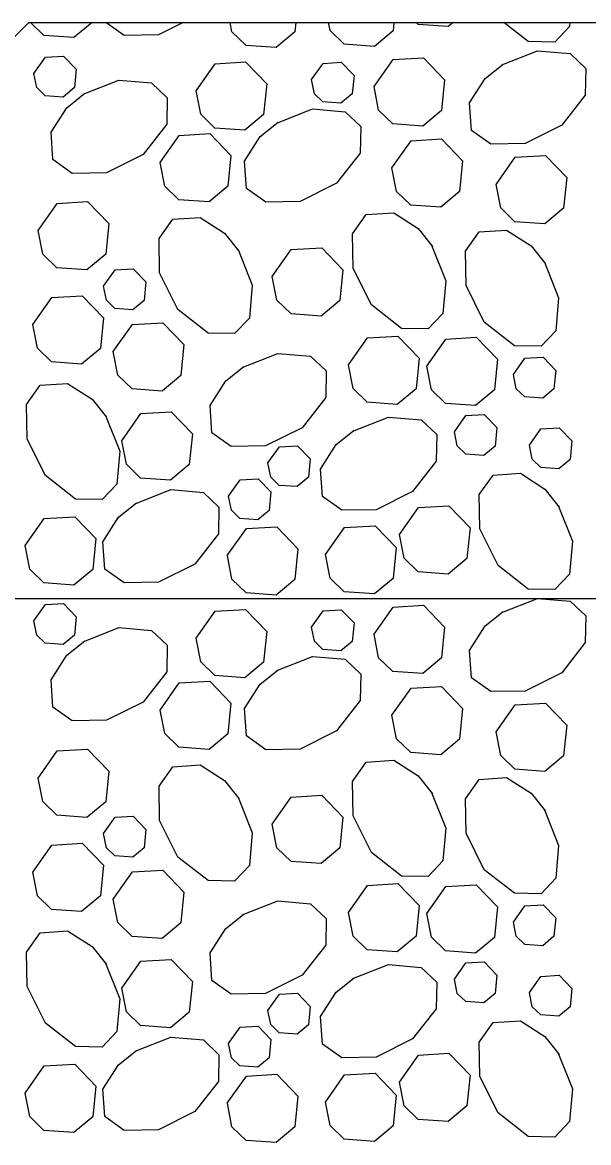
# Model space of a CAD drawing. Extents: x 636530 to 644067, y 294168 to 299122.
# Drawn here: x 643916.21 to 643936.2, y 296384.9 to 296424.42 of the extents above; entities that cross this region are included whole.
import ezdxf

# ---------------------------------------------------------------- set-up
doc = ezdxf.new("R2010")
doc.units = 0
doc.layers.add('1', color=7, linetype='Continuous')

msp = doc.modelspace()

# ---------------------------------------------------------------- linework, layer by layer
at = {"layer": '1'}
for p, q in [((643896.119, 296404.098), (643916.437, 296424.416)), ((643916.437, 296424.416), (643971.413, 296424.416)), ((643899.435, 296404.098), (643991.434, 296404.098))]:
    msp.add_line(p, q, dxfattribs=at)
for points in [[(643918.671, 296424.416), (643918.03, 296423.883), (643916.97, 296423.959), (643916.5, 296424.416)], [(643921.883, 296424.416), (643921.01, 296423.979), (643919.796, 296423.957), (643919.151, 296424.416)], [(643925.861, 296424.416), (643925.827, 296424.079), (643925.164, 296423.528), (643924.104, 296423.605), (643923.606, 296424.088), (643923.542, 296424.416)], [(643929.325, 296424.416), (643929.296, 296424.119), (643928.633, 296423.567), (643927.573, 296423.644), (643927.074, 296424.128), (643927.018, 296424.416)], [(643931.416, 296424.416), (643931.24, 296424.269), (643930.18, 296424.346), (643930.108, 296424.416)], [(643935.539, 296424.416), (643935.527, 296424.272), (643935.005, 296423.723), (643934.067, 296423.74), (643933.204, 296424.416)], [(643916.616, 296422.618), (643917.019, 296423.192), (643917.663, 296423.228), (643918.111, 296422.764), (643918.046, 296422.114), (643917.648, 296421.783), (643917.012, 296421.829), (643916.713, 296422.119), (643916.616, 296422.618)], [(643928.623, 296422.149), (643929.295, 296423.106), (643930.369, 296423.167), (643931.115, 296422.393), (643931.007, 296421.309), (643930.344, 296420.758), (643929.284, 296420.834), (643928.785, 296421.318), (643928.624, 296422.149)], [(643933.134, 296422.914), (643934.392, 296423.412), (643935.547, 296423.313), (643936.096, 296422.791), (643936.079, 296421.853), (643935.246, 296420.788), (643933.958, 296420.144), (643932.744, 296420.123), (643932.061, 296420.608), (643931.996, 296421.575), (643932.55, 296422.44), (643933.185, 296422.946)], [(643922.341, 296422.004), (643923.013, 296422.96), (643924.086, 296423.022), (643924.833, 296422.248), (643924.725, 296421.164), (643924.062, 296420.612), (643923.002, 296420.689), (643922.503, 296421.173), (643922.341, 296422.004)], [(643926.42, 296422.397), (643926.823, 296422.971), (643927.467, 296423.008), (643927.915, 296422.543), (643927.85, 296421.893), (643927.453, 296421.562), (643926.816, 296421.608), (643926.517, 296421.898), (643926.42, 296422.397)], [(643918.358, 296421.881), (643919.615, 296422.38), (643920.771, 296422.28), (643921.32, 296421.758), (643921.302, 296420.821), (643920.469, 296419.755), (643919.181, 296419.111), (643917.967, 296419.09), (643917.284, 296419.576), (643917.219, 296420.542), (643917.774, 296421.407), (643918.409, 296421.914)], [(643925.19, 296420.865), (643926.448, 296421.363), (643927.603, 296421.263), (643928.152, 296420.741), (643928.135, 296419.804), (643927.301, 296418.739), (643926.013, 296418.095), (643924.8, 296418.073), (643924.116, 296418.559), (643924.052, 296419.526), (643924.606, 296420.39), (643925.241, 296420.897)], [(643921.076, 296419.474), (643921.748, 296420.43), (643922.821, 296420.492), (643923.568, 296419.718), (643923.46, 296418.634), (643922.797, 296418.082), (643921.737, 296418.159), (643921.238, 296418.643), (643921.076, 296419.474)], [(643929.256, 296419.286), (643929.928, 296420.243), (643931.001, 296420.304), (643931.747, 296419.53), (643931.639, 296418.446), (643930.976, 296417.895), (643929.917, 296417.971), (643929.418, 296418.455), (643929.256, 296419.286)], [(643932.931, 296418.701), (643933.603, 296419.657), (643934.677, 296419.718), (643935.423, 296418.945), (643935.315, 296417.861), (643934.652, 296417.309), (643933.592, 296417.386), (643933.094, 296417.869), (643932.932, 296418.7)], [(643916.765, 296417.074), (643917.437, 296418.031), (643918.51, 296418.092), (643919.257, 296417.318), (643919.149, 296416.234), (643918.486, 296415.683), (643917.426, 296415.759), (643916.927, 296416.243), (643916.765, 296417.074)], [(643930.655, 296416.562), (643931.153, 296415.304), (643931.053, 296414.149), (643930.531, 296413.6), (643929.594, 296413.617), (643928.529, 296414.451), (643927.885, 296415.739), (643927.863, 296416.952), (643928.349, 296417.636), (643929.316, 296417.7), (643930.18, 296417.146), (643930.687, 296416.511)], [(643923.822, 296416.399), (643924.321, 296415.142), (643924.221, 296413.986), (643923.699, 296413.437), (643922.761, 296413.455), (643921.696, 296414.288), (643921.052, 296415.576), (643921.031, 296416.79), (643921.516, 296417.473), (643922.483, 296417.537), (643923.348, 296416.983), (643923.854, 296416.348)], [(643934.64, 296415.952), (643935.139, 296414.694), (643935.039, 296413.539), (643934.517, 296412.99), (643933.58, 296413.007), (643932.514, 296413.841), (643931.871, 296415.129), (643931.849, 296416.342), (643932.335, 296417.026), (643933.301, 296417.09), (643934.166, 296416.536), (643934.673, 296415.901)], [(643925.03, 296415.448), (643925.702, 296416.404), (643926.775, 296416.465), (643927.522, 296415.692), (643927.414, 296414.608), (643926.751, 296414.056), (643925.691, 296414.133), (643925.192, 296414.616), (643925.03, 296415.448)], [(643919.075, 296415.115), (643919.478, 296415.689), (643920.122, 296415.726), (643920.57, 296415.261), (643920.505, 296414.611), (643920.107, 296414.28), (643919.471, 296414.326), (643919.172, 296414.616), (643919.075, 296415.115)], [(643916.577, 296413.754), (643917.249, 296414.71), (643918.322, 296414.771), (643919.068, 296413.998), (643918.96, 296412.913), (643918.297, 296412.362), (643917.237, 296412.439), (643916.739, 296412.922), (643916.577, 296413.753)], [(643919.417, 296412.804), (643920.09, 296413.76), (643921.163, 296413.822), (643921.909, 296413.048), (643921.801, 296411.964), (643921.138, 296411.412), (643920.078, 296411.489), (643919.58, 296411.973), (643919.418, 296412.804)], [(643927.72, 296412.33), (643928.392, 296413.287), (643929.466, 296413.348), (643930.212, 296412.574), (643930.104, 296411.49), (643929.441, 296410.939), (643928.381, 296411.015), (643927.883, 296411.499), (643927.721, 296412.33)], [(643930.486, 296412.289), (643931.158, 296413.246), (643932.231, 296413.307), (643932.978, 296412.533), (643932.87, 296411.449), (643932.206, 296410.898), (643931.147, 296410.975), (643930.648, 296411.458), (643930.486, 296412.289)], [(643923.97, 296412.243), (643925.228, 296412.741), (643926.383, 296412.641), (643926.932, 296412.119), (643926.915, 296411.182), (643926.081, 296410.117), (643924.793, 296409.473), (643923.58, 296409.451), (643922.896, 296409.937), (643922.832, 296410.904), (643923.386, 296411.768), (643924.021, 296412.275)], [(643933.545, 296411.994), (643933.948, 296412.568), (643934.592, 296412.605), (643935.04, 296412.14), (643934.975, 296411.49), (643934.577, 296411.159), (643933.941, 296411.205), (643933.642, 296411.495), (643933.545, 296411.994)], [(643919.145, 296410.543), (643919.644, 296409.285), (643919.544, 296408.13), (643919.022, 296407.581), (643918.084, 296407.598), (643917.019, 296408.432), (643916.375, 296409.719), (643916.354, 296410.933), (643916.839, 296411.616), (643917.806, 296411.681), (643918.671, 296411.127), (643919.177, 296410.492)], [(643919.716, 296409.658), (643920.389, 296410.614), (643921.462, 296410.675), (643922.208, 296409.902), (643922.1, 296408.818), (643921.437, 296408.266), (643920.377, 296408.343), (643919.879, 296408.826), (643919.717, 296409.658)], [(643927.872, 296409.996), (643929.13, 296410.495), (643930.285, 296410.395), (643930.834, 296409.873), (643930.817, 296408.935), (643929.983, 296407.87), (643928.695, 296407.226), (643927.482, 296407.205), (643926.798, 296407.69), (643926.734, 296408.657), (643927.288, 296409.522), (643927.923, 296410.028)], [(643931.464, 296409.976), (643931.867, 296410.55), (643932.511, 296410.587), (643932.959, 296410.123), (643932.894, 296409.472), (643932.496, 296409.141), (643931.86, 296409.188), (643931.561, 296409.478), (643931.464, 296409.976)], [(643934.112, 296409.504), (643934.515, 296410.077), (643935.159, 296410.114), (643935.607, 296409.65), (643935.542, 296409), (643935.145, 296408.669), (643934.509, 296408.715), (643934.209, 296409.005), (643934.112, 296409.503)], [(643924.875, 296408.873), (643925.279, 296409.447), (643925.923, 296409.484), (643926.37, 296409.02), (643926.306, 296408.369), (643925.908, 296408.038), (643925.272, 296408.084), (643924.973, 296408.374), (643924.876, 296408.873)], [(643935.128, 296407.37), (643935.627, 296406.113), (643935.527, 296404.957), (643935.005, 296404.408), (643934.067, 296404.426), (643933.002, 296405.259), (643932.358, 296406.547), (643932.337, 296407.761), (643932.822, 296408.444), (643933.789, 296408.509), (643934.654, 296407.955), (643935.16, 296407.32)], [(643923.488, 296407.707), (643923.892, 296408.281), (643924.536, 296408.317), (643924.983, 296407.853), (643924.919, 296407.203), (643924.521, 296406.872), (643923.885, 296406.918), (643923.586, 296407.208), (643923.489, 296407.707)], [(643920.186, 296407.434), (643921.444, 296407.933), (643922.599, 296407.833), (643923.148, 296407.311), (643923.131, 296406.373), (643922.297, 296405.308), (643921.01, 296404.664), (643919.796, 296404.643), (643919.113, 296405.128), (643919.048, 296406.095), (643919.602, 296406.96), (643920.237, 296407.466)], [(643929.519, 296406.346), (643930.191, 296407.302), (643931.265, 296407.364), (643932.011, 296406.59), (643931.903, 296405.506), (643931.24, 296404.954), (643930.18, 296405.031), (643929.682, 296405.515), (643929.52, 296406.346)], [(643916.309, 296405.96), (643916.982, 296406.916), (643918.055, 296406.977), (643918.801, 296406.204), (643918.693, 296405.12), (643918.03, 296404.568), (643916.97, 296404.645), (643916.472, 296405.128), (643916.31, 296405.96)], [(643923.443, 296405.605), (643924.116, 296406.561), (643925.189, 296406.623), (643925.935, 296405.849), (643925.827, 296404.765), (643925.164, 296404.213), (643924.104, 296404.29), (643923.606, 296404.774), (643923.444, 296405.605)], [(643926.912, 296405.645), (643927.584, 296406.601), (643928.658, 296406.662), (643929.404, 296405.889), (643929.296, 296404.804), (643928.633, 296404.253), (643927.573, 296404.33), (643927.074, 296404.813), (643926.913, 296405.644)], [(643916.616, 296403.303), (643917.019, 296403.877), (643917.663, 296403.914), (643918.111, 296403.45), (643918.046, 296402.799), (643917.648, 296402.468), (643917.012, 296402.514), (643916.713, 296402.805), (643916.616, 296403.303)], [(643928.623, 296402.835), (643929.295, 296403.791), (643930.369, 296403.852), (643931.115, 296403.079), (643931.007, 296401.995), (643930.344, 296401.443), (643929.284, 296401.52), (643928.785, 296402.003), (643928.624, 296402.835)], [(643933.134, 296403.599), (643934.392, 296404.098), (643935.547, 296403.998), (643936.096, 296403.476), (643936.079, 296402.539), (643935.246, 296401.473), (643933.958, 296400.829), (643932.744, 296400.808), (643932.061, 296401.294), (643931.996, 296402.26), (643932.55, 296403.125), (643933.185, 296403.632)], [(643922.341, 296402.689), (643923.013, 296403.646), (643924.086, 296403.707), (643924.833, 296402.933), (643924.725, 296401.849), (643924.062, 296401.298), (643923.002, 296401.375), (643922.503, 296401.858), (643922.341, 296402.689)], [(643926.42, 296403.083), (643926.823, 296403.656), (643927.467, 296403.693), (643927.915, 296403.229), (643927.85, 296402.579), (643927.453, 296402.248), (643926.816, 296402.294), (643926.517, 296402.584), (643926.42, 296403.082)], [(643918.358, 296402.567), (643919.615, 296403.065), (643920.771, 296402.966), (643921.32, 296402.444), (643921.302, 296401.506), (643920.469, 296400.441), (643919.181, 296399.797), (643917.967, 296399.776), (643917.284, 296400.261), (643917.219, 296401.228), (643917.774, 296402.093), (643918.409, 296402.599)], [(643925.19, 296401.55), (643926.448, 296402.049), (643927.603, 296401.949), (643928.152, 296401.427), (643928.135, 296400.489), (643927.301, 296399.424), (643926.013, 296398.78), (643924.8, 296398.759), (643924.116, 296399.244), (643924.052, 296400.211), (643924.606, 296401.076), (643925.241, 296401.582)], [(643921.076, 296400.159), (643921.748, 296401.116), (643922.821, 296401.177), (643923.568, 296400.403), (643923.46, 296399.319), (643922.797, 296398.768), (643921.737, 296398.845), (643921.238, 296399.328), (643921.076, 296400.159)], [(643929.256, 296399.972), (643929.928, 296400.928), (643931.001, 296400.989), (643931.747, 296400.216), (643931.639, 296399.132), (643930.976, 296398.58), (643929.917, 296398.657), (643929.418, 296399.14), (643929.256, 296399.972)], [(643932.931, 296399.386), (643933.603, 296400.342), (643934.677, 296400.404), (643935.423, 296399.63), (643935.315, 296398.546), (643934.652, 296397.994), (643933.592, 296398.071), (643933.094, 296398.555), (643932.932, 296399.386)], [(643916.765, 296397.76), (643917.437, 296398.716), (643918.51, 296398.777), (643919.257, 296398.004), (643919.149, 296396.92), (643918.486, 296396.368), (643917.426, 296396.445), (643916.927, 296396.929), (643916.765, 296397.76)], [(643923.822, 296397.085), (643924.321, 296395.827), (643924.221, 296394.672), (643923.699, 296394.122), (643922.761, 296394.14), (643921.696, 296394.973), (643921.052, 296396.261), (643921.031, 296397.475), (643921.516, 296398.158), (643922.483, 296398.223), (643923.348, 296397.669), (643923.854, 296397.034)], [(643930.655, 296397.247), (643931.153, 296395.99), (643931.053, 296394.834), (643930.531, 296394.285), (643929.594, 296394.303), (643928.529, 296395.136), (643927.885, 296396.424), (643927.863, 296397.638), (643928.349, 296398.321), (643929.316, 296398.386), (643930.18, 296397.832), (643930.687, 296397.197)], [(643934.64, 296396.637), (643935.139, 296395.38), (643935.039, 296394.224), (643934.517, 296393.675), (643933.58, 296393.693), (643932.514, 296394.526), (643931.871, 296395.814), (643931.849, 296397.028), (643932.335, 296397.711), (643933.301, 296397.776), (643934.166, 296397.222), (643934.673, 296396.587)], [(643925.03, 296396.133), (643925.702, 296397.09), (643926.775, 296397.151), (643927.522, 296396.377), (643927.414, 296395.293), (643926.751, 296394.742), (643925.691, 296394.818), (643925.192, 296395.302), (643925.03, 296396.133)], [(643919.075, 296395.8), (643919.478, 296396.374), (643920.122, 296396.411), (643920.57, 296395.947), (643920.505, 296395.296), (643920.107, 296394.965), (643919.471, 296395.012), (643919.172, 296395.302), (643919.075, 296395.8)], [(643916.577, 296394.439), (643917.249, 296395.395), (643918.322, 296395.457), (643919.068, 296394.683), (643918.96, 296393.599), (643918.297, 296393.047), (643917.237, 296393.124), (643916.739, 296393.608), (643916.577, 296394.439)], [(643919.417, 296393.49), (643920.09, 296394.446), (643921.163, 296394.507), (643921.909, 296393.734), (643921.801, 296392.649), (643921.138, 296392.098), (643920.078, 296392.175), (643919.58, 296392.658), (643919.418, 296393.489)], [(643927.72, 296393.016), (643928.392, 296393.972), (643929.466, 296394.033), (643930.212, 296393.26), (643930.104, 296392.176), (643929.441, 296391.624), (643928.381, 296391.701), (643927.883, 296392.184), (643927.721, 296393.015)], [(643930.486, 296392.975), (643931.158, 296393.931), (643932.231, 296393.993), (643932.978, 296393.219), (643932.87, 296392.135), (643932.206, 296391.583), (643931.147, 296391.66), (643930.648, 296392.144), (643930.486, 296392.975)], [(643923.97, 296392.928), (643925.228, 296393.427), (643926.383, 296393.327), (643926.932, 296392.805), (643926.915, 296391.867), (643926.081, 296390.802), (643924.793, 296390.158), (643923.58, 296390.137), (643922.896, 296390.622), (643922.832, 296391.589), (643923.386, 296392.454), (643924.021, 296392.96)], [(643933.545, 296392.68), (643933.948, 296393.253), (643934.592, 296393.29), (643935.04, 296392.826), (643934.975, 296392.176), (643934.577, 296391.845), (643933.941, 296391.891), (643933.642, 296392.181), (643933.545, 296392.679)], [(643919.145, 296391.228), (643919.644, 296389.971), (643919.544, 296388.815), (643919.022, 296388.266), (643918.084, 296388.284), (643917.019, 296389.117), (643916.375, 296390.405), (643916.354, 296391.619), (643916.839, 296392.302), (643917.806, 296392.367), (643918.671, 296391.812), (643919.177, 296391.177)], [(643919.716, 296390.343), (643920.389, 296391.3), (643921.462, 296391.361), (643922.208, 296390.587), (643922.1, 296389.503), (643921.437, 296388.952), (643920.377, 296389.028), (643919.879, 296389.512), (643919.717, 296390.343)], [(643927.872, 296390.682), (643929.13, 296391.18), (643930.285, 296391.08), (643930.834, 296390.558), (643930.817, 296389.621), (643929.983, 296388.555), (643928.695, 296387.912), (643927.482, 296387.89), (643926.798, 296388.376), (643926.734, 296389.343), (643927.288, 296390.207), (643927.923, 296390.714)], [(643931.464, 296390.662), (643931.867, 296391.236), (643932.511, 296391.273), (643932.959, 296390.808), (643932.894, 296390.158), (643932.496, 296389.827), (643931.86, 296389.873), (643931.561, 296390.163), (643931.464, 296390.662)], [(643934.112, 296390.189), (643934.515, 296390.763), (643935.159, 296390.8), (643935.607, 296390.335), (643935.542, 296389.685), (643935.145, 296389.354), (643934.509, 296389.4), (643934.209, 296389.69), (643934.112, 296390.189)], [(643924.875, 296389.559), (643925.279, 296390.133), (643925.923, 296390.169), (643926.37, 296389.705), (643926.306, 296389.055), (643925.908, 296388.724), (643925.272, 296388.77), (643924.973, 296389.06), (643924.876, 296389.559)], [(643935.128, 296388.056), (643935.627, 296386.798), (643935.527, 296385.643), (643935.005, 296385.094), (643934.067, 296385.111), (643933.002, 296385.945), (643932.358, 296387.233), (643932.337, 296388.446), (643932.822, 296389.13), (643933.789, 296389.194), (643934.654, 296388.64), (643935.16, 296388.005)], [(643923.488, 296388.392), (643923.892, 296388.966), (643924.536, 296389.003), (643924.983, 296388.539), (643924.919, 296387.888), (643924.521, 296387.557), (643923.885, 296387.603), (643923.586, 296387.893), (643923.489, 296388.392)], [(643920.186, 296388.12), (643921.444, 296388.618), (643922.599, 296388.518), (643923.148, 296387.996), (643923.131, 296387.059), (643922.297, 296385.994), (643921.01, 296385.35), (643919.796, 296385.328), (643919.113, 296385.814), (643919.048, 296386.781), (643919.602, 296387.645), (643920.237, 296388.152)], [(643929.519, 296387.031), (643930.191, 296387.988), (643931.265, 296388.049), (643932.011, 296387.275), (643931.903, 296386.191), (643931.24, 296385.64), (643930.18, 296385.717), (643929.682, 296386.2), (643929.52, 296387.031)], [(643916.309, 296386.645), (643916.982, 296387.602), (643918.055, 296387.663), (643918.801, 296386.889), (643918.693, 296385.805), (643918.03, 296385.254), (643916.97, 296385.33), (643916.472, 296385.814), (643916.31, 296386.645)], [(643923.443, 296386.291), (643924.116, 296387.247), (643925.189, 296387.308), (643925.935, 296386.535), (643925.827, 296385.45), (643925.164, 296384.899), (643924.104, 296384.976), (643923.606, 296385.459), (643923.444, 296386.29)], [(643926.912, 296386.33), (643927.584, 296387.286), (643928.658, 296387.348), (643929.404, 296386.574), (643929.296, 296385.49), (643928.633, 296384.938), (643927.573, 296385.015), (643927.074, 296385.499), (643926.913, 296386.33)]]:
    msp.add_lwpolyline(points, dxfattribs=at)

doc.saveas('drawing.dxf')
